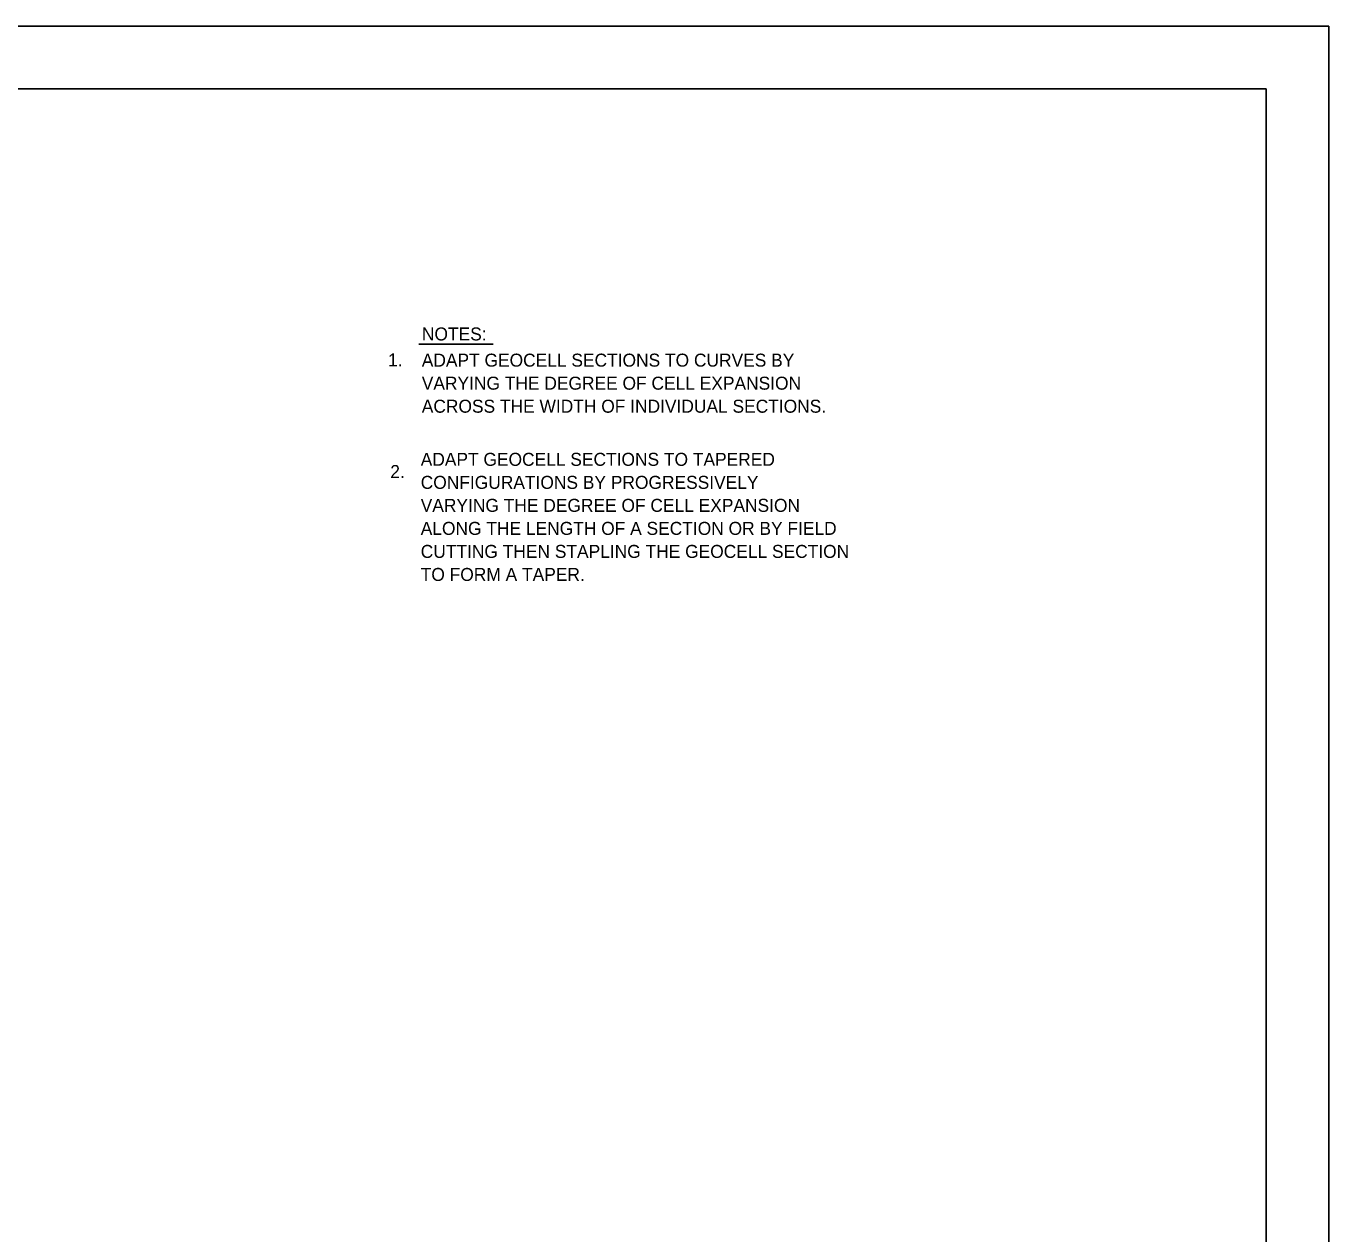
# Model space of a CAD drawing. Extents: x 638850 to 644908, y 297188 to 298900.
# Drawn here: x 644515.1 to 644795.9, y 297589.6 to 297849.7 of the extents above; entities that cross this region are included whole.
import ezdxf

# ---------------------------------------------------------------- set-up
doc = ezdxf.new("R2010")
doc.units = 0
doc.layers.add('1', color=7, linetype='Continuous')
doc.layers.add('3', color=7, linetype='Continuous')

msp = doc.modelspace()

# ---------------------------------------------------------------- linework, layer by layer
at = {"layer": '1'}
for p, q in [((644795.91, 297849.71), (643823.91, 297849.71)), ((644795.91, 297849.71), (644795.91, 297255.71)), ((643864.41, 297836.21), (644782.41, 297836.21)), ((644782.41, 297836.21), (644782.41, 297269.21))]:
    msp.add_line(p, q, dxfattribs=at)
at = {"layer": '3'}
msp.add_line((644599.76, 297781.2), (644615.82, 297781.2), dxfattribs=at)

# ---------------------------------------------------------------- texts
for s, p in [('NOTES:', (644600.44, 297782)), ('1.', (644593.14, 297776.41)), ('ADAPT GEOCELL SECTIONS TO CURVES BY', (644600.41, 297776.36)), ('VARYING THE DEGREE OF CELL EXPANSION', (644600.41, 297771.4)), ('ACROSS THE WIDTH OF INDIVIDUAL SECTIONS.', (644600.41, 297766.44)), ('ADAPT GEOCELL SECTIONS TO TAPERED', (644600.18, 297755)), ('2.', (644593.62, 297752.37)), ('CONFIGURATIONS BY PROGRESSIVELY', (644600.18, 297750.04)), ('VARYING THE DEGREE OF CELL EXPANSION', (644600.18, 297745.09)), ('ALONG THE LENGTH OF A SECTION OR BY FIELD', (644600.18, 297740.13)), ('CUTTING THEN STAPLING THE GEOCELL SECTION', (644600.18, 297735.17)), ('TO FORM A TAPER.', (644600.18, 297730.21))]:
    msp.add_text(s, height=2.799, dxfattribs=at).set_placement(p)

doc.saveas('drawing.dxf')
